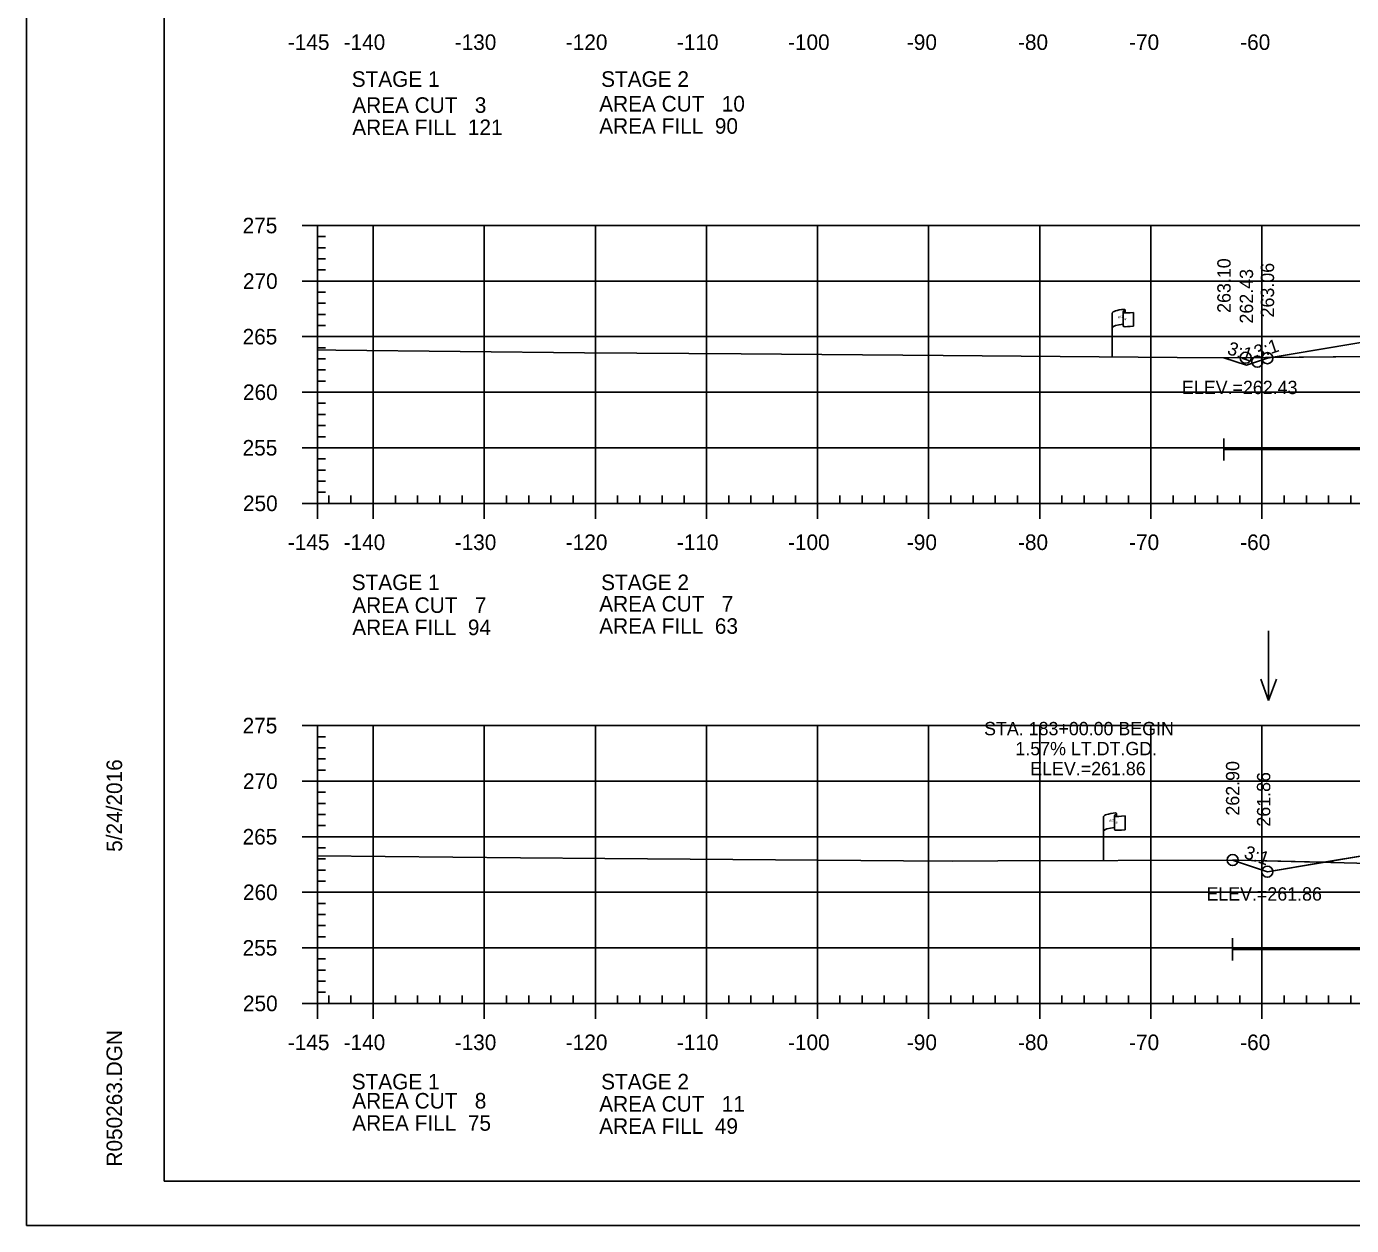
# Model space of a CAD drawing. Extents: x 1365647 to 1367999, y 387113 to 400173.
# Drawn here: x 1365723.7 to 1365842.9, y 388226.1 to 388334 of the extents above; entities that cross this region are included whole.
import ezdxf

# ---------------------------------------------------------------- set-up
doc = ezdxf.new("R2010")
doc.units = 0
for name, color, linetype in [('E_Existing ROW', 7, 'Continuous'), ('R_Axis', 7, 'Continuous'), ('R_Axis Annot', 7, 'Continuous'), ('R_Border', 7, 'Continuous'), ('R_Border Notes', 7, 'Continuous'), ('R_Contours', 7, 'Continuous'), ('R_Exist Surface', 7, 'Continuous'), ('R_Fin Surface', 7, 'Continuous'), ('R_Fin Surface Annot', 7, 'Continuous'), ('R_Grid', 7, 'Continuous'), ('R_No Plot', 7, 'Continuous'), ('R_Proposed Const Limits', 7, 'Continuous'), ('R_Water', 7, 'Continuous'), ('R_Water Annot', 7, 'Continuous'), ('R_Xsect Elev', 7, 'Continuous')]:
    doc.layers.add(name, color=color, linetype=linetype)

msp = doc.modelspace()

# ---------------------------------------------------------------- linework, layer by layer
at = {"layer": 'E_Existing ROW'}
for p, q in [((1365821.41, 388304.24), (1365821.41, 388308.19)), ((1365822.41, 388308.29), (1365822.41, 388308.27)), ((1365822.41, 388308.27), (1365822.41, 388307.05)), ((1365822.57, 388308.44), (1365822.57, 388308.2)), ((1365823.34, 388308.25), (1365823.34, 388307.01)), ((1365820.64, 388258.93), (1365820.64, 388262.88)), ((1365821.63, 388262.98), (1365821.63, 388262.96)), ((1365821.63, 388262.96), (1365821.63, 388261.73)), ((1365821.8, 388263.13), (1365821.8, 388262.89)), ((1365822.57, 388262.94), (1365822.57, 388261.7))]:
    msp.add_line(p, q, dxfattribs=at)
for centre, radius, start, end in [((1365822.48, 388308.29), 0.078, 88.6458, 274.2828), ((1365822.5, 388308.44), 0.0783, 263.0712, 93.9564), ((1365822.48, 388307.05), 0.0783, 180, 273.9564), ((1365821.71, 388262.98), 0.078, 88.6458, 274.2828), ((1365821.72, 388263.13), 0.0783, 263.0712, 93.9564), ((1365821.71, 388261.73), 0.0783, 180, 273.9564)]:
    msp.add_arc(centre, radius, start, end, dxfattribs=at)
for centre, major_axis, ratio, start_param, end_param in [((1365822.99, 388308.24), (-1.58, -0.04), 0.19887, 5.030368, 6.283185), ((1365823.7, 388308.35), (-1.23, -0.13), 0.052933, 0.159456, 1.268315), ((1365822.99, 388306.92), (-1.58, -0.04), 0.19887, 5.083035, 6.194897), ((1365823.7, 388307.11), (-1.23, -0.13), 0.052933, 0.159456, 1.268315), ((1365822.22, 388262.92), (-1.58, -0.04), 0.19887, 5.030368, 6.283185), ((1365822.93, 388263.04), (-1.23, -0.13), 0.052933, 0.159456, 1.268315), ((1365822.21, 388261.61), (-1.58, -0.04), 0.19887, 5.083035, 6.194897), ((1365822.93, 388261.8), (-1.23, -0.13), 0.052933, 0.159456, 1.268315)]:
    msp.add_ellipse(centre, major_axis=major_axis, ratio=ratio, start_param=start_param, end_param=end_param, dxfattribs=at)
at = {"layer": 'R_Axis'}
for p, q in [((1365748.49, 388316.07), (1365749.89, 388316.07)), ((1365749.89, 388291.07), (1365749.89, 388316.07)), ((1365749.89, 388315.07), (1365750.59, 388315.07)), ((1365749.89, 388314.07), (1365750.59, 388314.07)), ((1365749.89, 388313.07), (1365750.59, 388313.07)), ((1365749.89, 388312.07), (1365750.59, 388312.07)), ((1365748.49, 388311.07), (1365749.89, 388311.07)), ((1365749.89, 388310.07), (1365750.59, 388310.07)), ((1365749.89, 388309.07), (1365750.59, 388309.07)), ((1365749.89, 388308.07), (1365750.59, 388308.07)), ((1365749.89, 388307.07), (1365750.59, 388307.07)), ((1365748.49, 388306.07), (1365749.89, 388306.07)), ((1365749.89, 388305.07), (1365750.59, 388305.07)), ((1365749.89, 388304.07), (1365750.59, 388304.07)), ((1365749.89, 388303.07), (1365750.59, 388303.07)), ((1365749.89, 388302.07), (1365750.59, 388302.07)), ((1365748.49, 388301.07), (1365749.89, 388301.07)), ((1365749.89, 388300.07), (1365750.59, 388300.07)), ((1365749.89, 388299.07), (1365750.59, 388299.07)), ((1365749.89, 388298.07), (1365750.59, 388298.07)), ((1365749.89, 388297.07), (1365750.59, 388297.07)), ((1365748.49, 388296.07), (1365749.89, 388296.07)), ((1365749.89, 388295.07), (1365750.59, 388295.07)), ((1365749.89, 388294.07), (1365750.59, 388294.07)), ((1365749.89, 388293.07), (1365750.59, 388293.07)), ((1365749.89, 388292.07), (1365750.59, 388292.07)), ((1365748.49, 388291.07), (1365749.89, 388291.07)), ((1365749.89, 388291.07), (1365749.89, 388291.77)), ((1365749.89, 388291.07), (1366039.89, 388291.07)), ((1365749.89, 388289.67), (1365749.89, 388291.07)), ((1365750.89, 388291.07), (1365750.89, 388291.77)), ((1365752.89, 388291.07), (1365752.89, 388291.77)), ((1365754.89, 388289.67), (1365754.89, 388291.07)), ((1365756.89, 388291.07), (1365756.89, 388291.77)), ((1365758.89, 388291.07), (1365758.89, 388291.77)), ((1365760.89, 388291.07), (1365760.89, 388291.77)), ((1365762.89, 388291.07), (1365762.89, 388291.77)), ((1365764.89, 388289.67), (1365764.89, 388291.07)), ((1365766.89, 388291.07), (1365766.89, 388291.77)), ((1365768.89, 388291.07), (1365768.89, 388291.77)), ((1365770.89, 388291.07), (1365770.89, 388291.77)), ((1365772.89, 388291.07), (1365772.89, 388291.77)), ((1365774.89, 388289.67), (1365774.89, 388291.07)), ((1365776.89, 388291.07), (1365776.89, 388291.77)), ((1365778.89, 388291.07), (1365778.89, 388291.77)), ((1365780.89, 388291.07), (1365780.89, 388291.77)), ((1365782.89, 388291.07), (1365782.89, 388291.77)), ((1365784.89, 388289.67), (1365784.89, 388291.07)), ((1365786.89, 388291.07), (1365786.89, 388291.77)), ((1365788.89, 388291.07), (1365788.89, 388291.77)), ((1365790.89, 388291.07), (1365790.89, 388291.77)), ((1365792.89, 388291.07), (1365792.89, 388291.77)), ((1365794.89, 388289.67), (1365794.89, 388291.07)), ((1365796.89, 388291.07), (1365796.89, 388291.77)), ((1365798.89, 388291.07), (1365798.89, 388291.77)), ((1365800.89, 388291.07), (1365800.89, 388291.77)), ((1365802.89, 388291.07), (1365802.89, 388291.77)), ((1365804.89, 388289.67), (1365804.89, 388291.07)), ((1365806.89, 388291.07), (1365806.89, 388291.77)), ((1365808.89, 388291.07), (1365808.89, 388291.77)), ((1365810.89, 388291.07), (1365810.89, 388291.77)), ((1365812.89, 388291.07), (1365812.89, 388291.77)), ((1365814.89, 388289.67), (1365814.89, 388291.07)), ((1365816.89, 388291.07), (1365816.89, 388291.77)), ((1365818.89, 388291.07), (1365818.89, 388291.77)), ((1365820.89, 388291.07), (1365820.89, 388291.77)), ((1365822.89, 388291.07), (1365822.89, 388291.77)), ((1365824.89, 388289.67), (1365824.89, 388291.07)), ((1365826.89, 388291.07), (1365826.89, 388291.77)), ((1365828.89, 388291.07), (1365828.89, 388291.77)), ((1365830.89, 388291.07), (1365830.89, 388291.77)), ((1365832.89, 388291.07), (1365832.89, 388291.77)), ((1365834.89, 388289.67), (1365834.89, 388291.07)), ((1365836.89, 388291.07), (1365836.89, 388291.77)), ((1365838.89, 388291.07), (1365838.89, 388291.77)), ((1365840.89, 388291.07), (1365840.89, 388291.77)), ((1365842.89, 388291.07), (1365842.89, 388291.77)), ((1365748.49, 388271.07), (1365749.89, 388271.07)), ((1365749.89, 388246.07), (1365749.89, 388271.07)), ((1365749.89, 388270.07), (1365750.59, 388270.07)), ((1365749.89, 388269.07), (1365750.59, 388269.07)), ((1365749.89, 388268.07), (1365750.59, 388268.07)), ((1365749.89, 388267.07), (1365750.59, 388267.07)), ((1365748.49, 388266.07), (1365749.89, 388266.07)), ((1365749.89, 388265.07), (1365750.59, 388265.07)), ((1365749.89, 388264.07), (1365750.59, 388264.07)), ((1365749.89, 388263.07), (1365750.59, 388263.07)), ((1365748.49, 388261.07), (1365749.89, 388261.07)), ((1365749.89, 388262.07), (1365750.59, 388262.07)), ((1365749.89, 388260.07), (1365750.59, 388260.07)), ((1365749.89, 388259.07), (1365750.59, 388259.07)), ((1365749.89, 388258.07), (1365750.59, 388258.07)), ((1365749.89, 388257.07), (1365750.59, 388257.07)), ((1365748.49, 388256.07), (1365749.89, 388256.07)), ((1365749.89, 388255.07), (1365750.59, 388255.07)), ((1365749.89, 388254.07), (1365750.59, 388254.07)), ((1365749.89, 388253.07), (1365750.59, 388253.07)), ((1365749.89, 388252.07), (1365750.59, 388252.07)), ((1365748.49, 388251.07), (1365749.89, 388251.07)), ((1365749.89, 388250.07), (1365750.59, 388250.07)), ((1365749.89, 388249.07), (1365750.59, 388249.07)), ((1365749.89, 388248.07), (1365750.59, 388248.07)), ((1365749.89, 388247.07), (1365750.59, 388247.07)), ((1365749.89, 388246.07), (1365749.89, 388246.77)), ((1365750.89, 388246.07), (1365750.89, 388246.77)), ((1365752.89, 388246.07), (1365752.89, 388246.77)), ((1365756.89, 388246.07), (1365756.89, 388246.77)), ((1365758.89, 388246.07), (1365758.89, 388246.77)), ((1365760.89, 388246.07), (1365760.89, 388246.77)), ((1365762.89, 388246.07), (1365762.89, 388246.77)), ((1365766.89, 388246.07), (1365766.89, 388246.77)), ((1365768.89, 388246.07), (1365768.89, 388246.77)), ((1365770.89, 388246.07), (1365770.89, 388246.77)), ((1365772.89, 388246.07), (1365772.89, 388246.77)), ((1365776.89, 388246.07), (1365776.89, 388246.77)), ((1365778.89, 388246.07), (1365778.89, 388246.77)), ((1365780.89, 388246.07), (1365780.89, 388246.77)), ((1365782.89, 388246.07), (1365782.89, 388246.77)), ((1365786.89, 388246.07), (1365786.89, 388246.77)), ((1365788.89, 388246.07), (1365788.89, 388246.77)), ((1365790.89, 388246.07), (1365790.89, 388246.77)), ((1365792.89, 388246.07), (1365792.89, 388246.77)), ((1365796.89, 388246.07), (1365796.89, 388246.77)), ((1365798.89, 388246.07), (1365798.89, 388246.77)), ((1365800.89, 388246.07), (1365800.89, 388246.77)), ((1365802.89, 388246.07), (1365802.89, 388246.77)), ((1365806.89, 388246.07), (1365806.89, 388246.77)), ((1365808.89, 388246.07), (1365808.89, 388246.77)), ((1365810.89, 388246.07), (1365810.89, 388246.77)), ((1365812.89, 388246.07), (1365812.89, 388246.77)), ((1365816.89, 388246.07), (1365816.89, 388246.77)), ((1365818.89, 388246.07), (1365818.89, 388246.77)), ((1365820.89, 388246.07), (1365820.89, 388246.77)), ((1365822.89, 388246.07), (1365822.89, 388246.77)), ((1365826.89, 388246.07), (1365826.89, 388246.77)), ((1365828.89, 388246.07), (1365828.89, 388246.77)), ((1365830.89, 388246.07), (1365830.89, 388246.77)), ((1365832.89, 388246.07), (1365832.89, 388246.77)), ((1365836.89, 388246.07), (1365836.89, 388246.77)), ((1365838.89, 388246.07), (1365838.89, 388246.77)), ((1365840.89, 388246.07), (1365840.89, 388246.77)), ((1365842.89, 388246.07), (1365842.89, 388246.77)), ((1365748.49, 388246.07), (1365749.89, 388246.07)), ((1365749.89, 388246.07), (1366039.89, 388246.07)), ((1365749.89, 388244.67), (1365749.89, 388246.07)), ((1365754.89, 388244.67), (1365754.89, 388246.07)), ((1365764.89, 388244.67), (1365764.89, 388246.07)), ((1365774.89, 388244.67), (1365774.89, 388246.07)), ((1365784.89, 388244.67), (1365784.89, 388246.07)), ((1365794.89, 388244.67), (1365794.89, 388246.07)), ((1365804.89, 388244.67), (1365804.89, 388246.07)), ((1365814.89, 388244.67), (1365814.89, 388246.07)), ((1365824.89, 388244.67), (1365824.89, 388246.07)), ((1365834.89, 388244.67), (1365834.89, 388246.07))]:
    msp.add_line(p, q, dxfattribs=at)
at = {"layer": 'R_Border'}
for p, q in [((1365736.09, 388230.07), (1365736.09, 388435.53)), ((1365736.09, 388230.07), (1365736.09, 388230.07)), ((1366052.27, 388230.07), (1365736.09, 388230.07))]:
    msp.add_line(p, q, dxfattribs=at)
at = {"layer": 'R_Contours'}
for points in [[(1365835.71, 388304.18), (1365847.37, 388304.3), (1365850.22, 388304.16), (1365854.53, 388303.99), (1365861.24, 388304.06), (1365862.14, 388304.07), (1365862.65, 388304.16), (1365869.89, 388305.37), (1365872.98, 388306.26), (1365874.86, 388306.81), (1365863.38, 388306.58), (1365848.26, 388306.28)], [(1365831.47, 388304.17), (1365831.93, 388304.17), (1365835.2, 388304.18), (1365835.71, 388304.18), (1365835.38, 388304.13), (1365833.49, 388303.5)], [(1365840.45, 388258.77), (1365842.29, 388258.72), (1365846.89, 388258.61), (1365852.28, 388258.2), (1365856.53, 388257.88), (1365860.29, 388258.06), (1365862.26, 388258.14), (1365864.33, 388258.54), (1365870.2, 388259.61), (1365872.42, 388260.19), (1365873.91, 388260.58), (1365863.38, 388260.37), (1365848.26, 388260.07)], [(1365832.25, 388258.97), (1365832.75, 388258.97), (1365840.45, 388258.77), (1365835.38, 388257.92)]]:
    msp.add_lwpolyline(points, close=True, dxfattribs=at)
at = {"layer": 'R_Exist Surface'}
for points in [[(1365749.89, 388304.88), (1365751.52, 388304.86), (1365773.92, 388304.61), (1365788.01, 388304.51), (1365806.21, 388304.37), (1365827.26, 388304.19), (1365831.93, 388304.17), (1365835.2, 388304.18), (1365847.37, 388304.3)], [(1365749.89, 388259.34), (1365768.15, 388259.18), (1365775.73, 388259.1), (1365802.62, 388258.91), (1365807.07, 388258.88), (1365811.11, 388258.9), (1365832.75, 388258.97), (1365842.29, 388258.72), (1365846.89, 388258.61)]]:
    msp.add_lwpolyline(points, dxfattribs=at)
at = {"layer": 'R_Fin Surface'}
for points in [[(1365831.47, 388304.17), (1365833.49, 388303.5), (1365835.38, 388304.13), (1365848.26, 388306.28), (1365857.38, 388307.8), (1365863.38, 388308.04), (1365865.38, 388308.08), (1365894.88, 388308.67), (1365924.38, 388308.08), (1365926.38, 388308.04), (1365932.38, 388307.8), (1365941.51, 388306.28), (1365954.38, 388304.13), (1365960.32, 388302.15), (1365963.01, 388303.04)], [(1365832.25, 388258.97), (1365835.38, 388257.92), (1365848.26, 388260.07), (1365857.38, 388261.59), (1365863.38, 388261.83), (1365865.38, 388261.87), (1365894.88, 388262.46), (1365924.38, 388261.87), (1365926.38, 388261.83), (1365932.38, 388261.59), (1365941.51, 388260.07), (1365954.38, 388257.92), (1365958.98, 388256.39), (1365961.42, 388257.21)]]:
    msp.add_lwpolyline(points, dxfattribs=at)
at = {"layer": 'R_Grid'}
for p, q in [((1365749.89, 388316.07), (1366039.89, 388316.07)), ((1365749.89, 388291.07), (1365749.89, 388316.07)), ((1365754.89, 388291.07), (1365754.89, 388316.07)), ((1365764.89, 388291.07), (1365764.89, 388316.07)), ((1365774.89, 388291.07), (1365774.89, 388316.07)), ((1365784.89, 388291.07), (1365784.89, 388316.07)), ((1365794.89, 388291.07), (1365794.89, 388316.07)), ((1365804.89, 388291.07), (1365804.89, 388316.07)), ((1365814.89, 388291.07), (1365814.89, 388316.07)), ((1365824.89, 388291.07), (1365824.89, 388316.07)), ((1365834.89, 388291.07), (1365834.89, 388316.07)), ((1365749.89, 388311.07), (1366039.89, 388311.07)), ((1365749.89, 388306.07), (1366039.89, 388306.07)), ((1365749.89, 388301.07), (1366039.89, 388301.07)), ((1365749.89, 388296.07), (1366039.89, 388296.07)), ((1365749.89, 388291.07), (1366039.89, 388291.07)), ((1365749.89, 388271.07), (1366039.89, 388271.07)), ((1365749.89, 388246.07), (1365749.89, 388271.07)), ((1365754.89, 388246.07), (1365754.89, 388271.07)), ((1365764.89, 388246.07), (1365764.89, 388271.07)), ((1365774.89, 388246.07), (1365774.89, 388271.07)), ((1365784.89, 388246.07), (1365784.89, 388271.07)), ((1365794.89, 388246.07), (1365794.89, 388271.07)), ((1365804.89, 388246.07), (1365804.89, 388271.07)), ((1365814.89, 388246.07), (1365814.89, 388271.07)), ((1365824.89, 388246.07), (1365824.89, 388271.07)), ((1365834.89, 388246.07), (1365834.89, 388271.07)), ((1365749.89, 388266.07), (1366039.89, 388266.07)), ((1365749.89, 388261.07), (1366039.89, 388261.07)), ((1365749.89, 388256.07), (1366039.89, 388256.07)), ((1365749.89, 388251.07), (1366039.89, 388251.07)), ((1365749.89, 388246.07), (1366039.89, 388246.07))]:
    msp.add_line(p, q, dxfattribs=at)
at = {"layer": 'R_No Plot'}
msp.add_line((1365723.69, 388226.09), (1366057.03, 388226.09), dxfattribs=at)
msp.add_lwpolyline([(1365723.69, 388439.42), (1366057.03, 388439.42), (1366057.03, 388226.09), (1365723.69, 388226.09)], close=True, dxfattribs=at)
for centre in [(1365833.42, 388304.17), (1365833.42, 388304.17), (1365834.47, 388303.82), (1365834.47, 388303.82), (1365835.38, 388304.13), (1365835.38, 388304.13), (1365835.38, 388304.13), (1365835.38, 388304.13), (1365835.38, 388304.13), (1365832.25, 388258.97), (1365832.25, 388258.97), (1365835.38, 388257.92), (1365835.38, 388257.92), (1365835.38, 388257.92), (1365835.38, 388257.92), (1365835.38, 388257.92)]:
    msp.add_circle(centre, 0.5, dxfattribs=at)
at = {"layer": 'R_Proposed Const Limits'}
msp.add_lwpolyline([(1365857.38, 388261.59), (1365835.38, 388257.92), (1365832.25, 388258.97)], dxfattribs=at)
at = {"layer": 'R_Water'}
for p, q in [((1365831.47, 388294.92), (1365831.47, 388296.92)), ((1365831.47, 388295.92), (1365883.15, 388295.92)), ((1365832.25, 388249.93), (1365832.25, 388251.93)), ((1365832.25, 388250.93), (1365883.02, 388250.93))]:
    msp.add_line(p, q, dxfattribs=at)
at = {"layer": 'R_Water Annot'}
for p, q in [((1365835.49, 388279.61), (1365835.49, 388273.32)), ((1365835.49, 388273.32), (1365834.79, 388275.24)), ((1365835.49, 388273.32), (1365836.19, 388275.24))]:
    msp.add_line(p, q, dxfattribs=at)

# ---------------------------------------------------------------- texts
at = {"layer": 'E_Existing ROW'}
for s, height, rotation, p in [('R ', 0.2, 9.9884, (1365821.93, 388307.69)), (' O', 0.2, 9.9884, (1365822.08, 388307.74)), ('W', 0.2, 351.1788, (1365822.41, 388307.57)), ('DWB 11-9-07', 0.001, 90, (1365822.57, 388308.2)), ('DWB 11-9-07', 0.001, 5.0717, (1365823.33, 388307.01)), ('DWB 11-9-07', 0.001, 90, (1365821.41, 388304.24)), ('R ', 0.2, 9.9884, (1365821.16, 388262.38)), (' O', 0.2, 9.9884, (1365821.3, 388262.43)), ('W', 0.2, 351.1788, (1365821.63, 388262.26)), ('DWB 11-9-07', 0.001, 90, (1365821.8, 388262.89)), ('DWB 11-9-07', 0.001, 5.0717, (1365822.56, 388261.7)), ('DWB 11-9-07', 0.001, 90, (1365820.64, 388258.93))]:
    msp.add_text(s, height=height, rotation=rotation, dxfattribs=at).set_placement(p)
at = {"layer": 'R_Axis Annot'}
for s, p in [('-145', (1365747.21, 388331.87)), ('-140', (1365752.23, 388331.87)), ('-130', (1365762.23, 388331.87)), ('-120', (1365772.23, 388331.87)), ('-110', (1365782.23, 388331.87)), ('-100', (1365792.23, 388331.87)), ('-90', (1365802.93, 388331.87)), ('-80', (1365812.93, 388331.87)), ('-70', (1365822.93, 388331.87)), ('-60', (1365832.93, 388331.87)), ('STAGE 1', (1365752.96, 388328.55)), ('STAGE 2', (1365775.41, 388328.55)), ('AREA CUT   3', (1365753.01, 388326.21)), ('AREA CUT   10', (1365775.24, 388326.33)), ('AREA FILL  121', (1365753.01, 388324.21)), ('AREA FILL  90', (1365775.24, 388324.33)), ('275', (1365743.14, 388315.37)), ('270', (1365743.17, 388310.37)), ('265', (1365743.14, 388305.37)), ('260', (1365743.17, 388300.37)), ('255', (1365743.14, 388295.37)), ('250', (1365743.17, 388290.37)), ('-145', (1365747.21, 388286.87)), ('-140', (1365752.23, 388286.87)), ('-130', (1365762.23, 388286.87)), ('-120', (1365772.23, 388286.87)), ('-110', (1365782.23, 388286.87)), ('-100', (1365792.23, 388286.87)), ('-90', (1365802.93, 388286.87)), ('-80', (1365812.93, 388286.87)), ('-70', (1365822.93, 388286.87)), ('-60', (1365832.93, 388286.87)), ('STAGE 1', (1365752.96, 388283.26)), ('STAGE 2', (1365775.41, 388283.26)), ('AREA CUT   7', (1365753.01, 388281.21)), ('AREA CUT   7', (1365775.24, 388281.33)), ('AREA FILL  94', (1365753.01, 388279.21)), ('AREA FILL  63', (1365775.24, 388279.33)), ('275', (1365743.14, 388270.37)), ('270', (1365743.17, 388265.37)), ('265', (1365743.14, 388260.37)), ('260', (1365743.17, 388255.37)), ('255', (1365743.14, 388250.37)), ('250', (1365743.17, 388245.37)), ('-145', (1365747.21, 388241.87)), ('-140', (1365752.23, 388241.87)), ('-130', (1365762.23, 388241.87)), ('-120', (1365772.23, 388241.87)), ('-110', (1365782.23, 388241.87)), ('-100', (1365792.23, 388241.87)), ('-90', (1365802.93, 388241.87)), ('-80', (1365812.93, 388241.87)), ('-70', (1365822.93, 388241.87)), ('-60', (1365832.93, 388241.87)), ('STAGE 1', (1365752.96, 388238.33)), ('STAGE 2', (1365775.41, 388238.33)), ('AREA CUT   8', (1365753.01, 388236.61)), ('AREA CUT   11', (1365775.24, 388236.33)), ('AREA FILL  75', (1365753.01, 388234.61)), ('AREA FILL  49', (1365775.24, 388234.33))]:
    msp.add_text(s, height=1.4, dxfattribs=at).set_placement(p)
at = {"layer": 'R_Border'}
for s, p in [('5/24/2016', (1365732.29, 388259.71)), ('R050263.DGN', (1365732.29, 388231.39))]:
    msp.add_text(s, height=1.4, rotation=90, dxfattribs=at).set_placement(p)
at = {"layer": 'R_Border Notes'}
for s, p in [('ELEV.=262.43', (1365827.69, 388300.9)), ('ELEV.=261.86', (1365829.89, 388255.32))]:
    msp.add_text(s, height=1.2, dxfattribs=at).set_placement(p)
at = {"layer": 'R_Fin Surface Annot'}
for s, rotation, p in [('3:1', 341.5651, (1365831.68, 388304.53)), ('3:1', 18.4349, (1365834.41, 388304.07)), ('262.90', 90, (1365832.85, 388262.97)), ('261.86', 90, (1365835.64, 388261.98)), ('3:1', 341.5651, (1365833.19, 388259.18))]:
    msp.add_text(s, height=1.2, rotation=rotation, dxfattribs=at).set_placement(p)
at = {"layer": 'R_Water'}
for s, p in [('STA. 183+00.00 BEGIN', (1365809.88, 388270.2)), ('1.57% LT.DT.GD.', (1365812.7, 388268.4)), ('ELEV.=261.86', (1365814.03, 388266.6))]:
    msp.add_text(s, height=1.2, dxfattribs=at).set_placement(p)
at = {"layer": 'R_Xsect Elev'}
for s, p in [('263.10', (1365832.07, 388308.21)), ('263.06', (1365835.98, 388307.8)), ('262.43', (1365834.09, 388307.25))]:
    msp.add_text(s, height=1.2, rotation=90, dxfattribs=at).set_placement(p)

doc.saveas('drawing.dxf')
